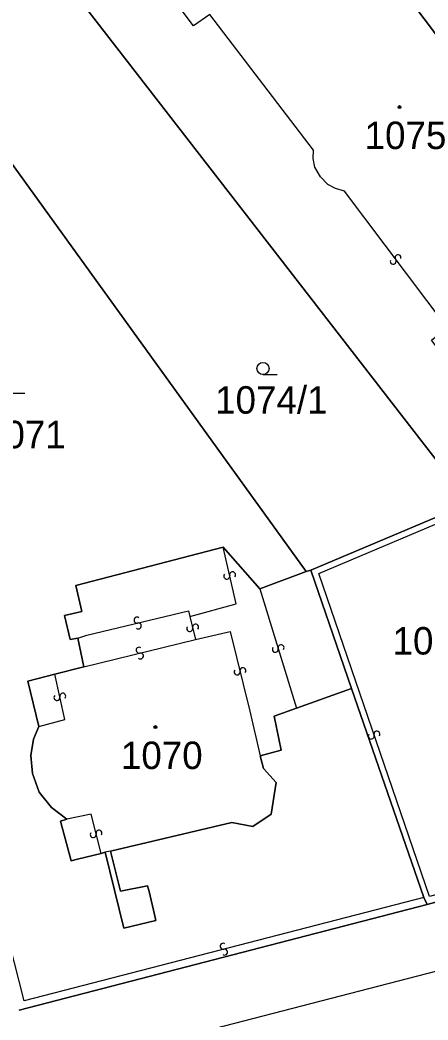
# Model space of a CAD drawing. Extents: x -600309 to -598967, y -1161267 to -1160292.
# Drawn here: x -599674.8 to -599649.6, y -1160583.9 to -1160522 of the extents above; entities that cross this region are included whole.
import ezdxf

# ---------------------------------------------------------------- set-up
doc = ezdxf.new("R2010")
doc.units = 0
for name, color, linetype in [('Level 1', 7, 'Continuous'), ('Level 13', 7, 'Continuous'), ('Level 3', 7, 'Continuous'), ('Level 4', 7, 'Continuous'), ('Level 5', 7, 'Continuous'), ('Level 60', 7, 'Continuous')]:
    doc.layers.add(name, color=color, linetype=linetype)

msp = doc.modelspace()

# ---------------------------------------------------------------- linework, layer by layer
at = {"layer": 'Level 1'}
for points in [[(-599636.14, -1160540.1), (-599635.43, -1160541.15), (-599648.06, -1160550.63), (-599673.97, -1160517.13)], [(-599653.33, -1160517.32), (-599648.96, -1160523.15)], [(-599657.15, -1160556.19), (-599680.09, -1160524.39)], [(-599642.16, -1160549.88), (-599656.87, -1160556.09)], [(-599671.26, -1160560.3), (-599671.74, -1160560.4), (-599672.1, -1160558.9), (-599671.03, -1160558.66), (-599671.39, -1160557.04), (-599662.28, -1160554.68)], [(-599662.28, -1160554.68), (-599660.01, -1160557.26)], [(-599660.01, -1160557.26), (-599657.15, -1160556.19)], [(-599656.87, -1160556.09), (-599657.15, -1160556.19)], [(-599656.87, -1160556.09), (-599654.34, -1160563.43)], [(-599670.89, -1160562.08), (-599671.26, -1160560.3)], [(-599672.69, -1160562.53), (-599670.89, -1160562.08)], [(-599673.69, -1160565.77), (-599674.36, -1160562.97), (-599672.69, -1160562.53)], [(-599654.34, -1160563.43), (-599657.75, -1160564.64)], [(-599654.34, -1160563.43), (-599649.88, -1160576.37)], [(-599657.75, -1160564.64), (-599659.12, -1160565.13), (-599658.69, -1160567.24), (-599659.99, -1160567.59)], [(-599671.94, -1160571.52), (-599672.9, -1160570.8), (-599673.66, -1160569.84), (-599674.07, -1160568.69), (-599674.18, -1160567.58), (-599674.01, -1160566.57), (-599673.69, -1160565.77)], [(-599659.99, -1160567.59), (-599659.78, -1160568.38), (-599659.01, -1160569.25), (-599659.32, -1160571.2), (-599660.45, -1160571.96), (-599661.74, -1160571.72), (-599669.24, -1160573.5)], [(-599669.83, -1160573.64), (-599671.3, -1160573.98), (-599671.68, -1160574.09), (-599672.34, -1160571.64), (-599671.94, -1160571.52)], [(-599635.35, -1160572.89), (-599649.66, -1160576.8)], [(-599669.58, -1160573.55), (-599669.83, -1160573.64)], [(-599669.24, -1160573.5), (-599668.63, -1160575.97), (-599666.97, -1160575.63), (-599666.86, -1160575.98), (-599666.52, -1160577.41), (-599666.45, -1160577.79), (-599668.43, -1160578.25), (-599669.58, -1160573.55)], [(-599649.66, -1160576.8), (-599674.89, -1160583.33)], [(-599649.88, -1160576.37), (-599649.66, -1160576.8)]]:
    msp.add_lwpolyline(points, dxfattribs=at)
at = {"layer": 'Level 13'}
for centre, start, end in [((-599651.472, -1160536.75), 344.08238, 216.67238), ((-599651.768, -1160536.969), 164.29684, 36.39483), ((-599662.06, -1160556.469), 140.24774, 12.34573), ((-599661.7, -1160556.39), 320.03328, 192.62328), ((-599667.612, -1160559.19), 50.95801, 283.05601), ((-599667.528, -1160559.549), 230.74355, 103.33355), ((-599664.349, -1160559.714), 141.38424, 13.97424), ((-599663.991, -1160559.626), 321.5987, 193.69669), ((-599667.482, -1160561.051), 51.21343, 283.31143), ((-599658.703, -1160560.898), 324.39905, 196.49705), ((-599667.397, -1160561.409), 230.99897, 103.58897), ((-599659.056, -1160561.003), 144.1846, 16.7746), ((-599661.419, -1160562.403), 140.94815, 13.53815), ((-599661.06, -1160562.318), 321.1626, 193.2606), ((-599672.56, -1160563.978), 139.81516, 11.91315), ((-599672.2, -1160563.901), 319.6007, 192.1907), ((-599653.125, -1160566.368), 146.2622, 18.36019), ((-599652.776, -1160566.251), 326.04774, 198.63774), ((-599670.319, -1160572.464), 141.68603, 13.78403), ((-599669.961, -1160572.375), 321.47158, 194.06158), ((-599662.285, -1160579.382), 51.65732, 284.24732), ((-599662.195, -1160579.739), 231.87178, 103.96977)]:
    msp.add_arc(centre, 0.184, start, end, dxfattribs=at)
at = {"layer": 'Level 3'}
for points in [[(-599648.62, -1160542.9), (-599649.4, -1160541.85), (-599648.44, -1160541.08), (-599654.79, -1160532.63), (-599655.34, -1160532.48), (-599655.81, -1160532.23), (-599656.27, -1160531.75), (-599656.61, -1160531.16), (-599656.72, -1160530.61), (-599656.7, -1160530.09), (-599663.1, -1160521.69), (-599664.12, -1160522.4), (-599665.07, -1160521.14)], [(-599635.45, -1160572.49), (-599649.53, -1160576.3), (-599656.37, -1160556.31), (-599642.09, -1160550.26)], [(-599664.35, -1160558.96), (-599661.48, -1160558.18), (-599662.28, -1160554.68)], [(-599660.01, -1160557.26), (-599657.75, -1160564.64)], [(-599671.26, -1160560.3), (-599670.72, -1160560.13), (-599664.43, -1160558.61), (-599664.35, -1160558.96)], [(-599664.35, -1160558.96), (-599663.99, -1160560.38)], [(-599663.99, -1160560.38), (-599661.85, -1160559.89), (-599660.64, -1160564.82), (-599659.99, -1160567.59)], [(-599670.89, -1160562.08), (-599663.99, -1160560.38)], [(-599649.88, -1160576.37), (-599674.59, -1160582.76), (-599679.7, -1160562.73), (-599680.13, -1160562.83)], [(-599673.69, -1160565.77), (-599672.07, -1160565.34), (-599672.69, -1160562.53)], [(-599618.91, -1160568.02), (-599618.72, -1160569.14), (-599618.78, -1160570.61), (-599619.08, -1160571.71), (-599619.75, -1160573.01), (-599620.44, -1160573.85), (-599623.03, -1160575.6), (-599638.02, -1160579.52), (-599643.1, -1160579.38), (-599664.61, -1160584.95), (-599669.11, -1160587.47), (-599687.61, -1160592.52), (-599712.84, -1160599.14)], [(-599669.83, -1160573.64), (-599670.45, -1160571.21), (-599671.94, -1160571.52)], [(-599669.24, -1160573.5), (-599669.58, -1160573.55)]]:
    msp.add_lwpolyline(points, dxfattribs=at)
at = {"layer": 'Level 5'}
for p, q in [((-599659.82, -1160543.99), (-599658.945, -1160543.99)), ((-599675.42, -1160545.14), (-599674.545, -1160545.14))]:
    msp.add_line(p, q, dxfattribs=at)
for centre, radius in [((-599651.38, -1160527.43), 0.09), ((-599651.38, -1160527.43), 0.0521), ((-599659.82, -1160543.615), 0.375), ((-599666.47, -1160565.81), 0.09), ((-599666.47, -1160565.81), 0.0521)]:
    msp.add_circle(centre, radius, dxfattribs=at)
at = {"layer": 'Level 60'}
for points in [[(-599673.97, -1160517.13), (-599670.94, -1160513.49), (-599668.23, -1160516.99), (-599658.96, -1160509.97), (-599654.15, -1160516.31), (-599652.9, -1160515.43), (-599652.12, -1160516.46), (-599653.33, -1160517.32), (-599648.96, -1160523.15), (-599648.02, -1160522.77), (-599647.19, -1160522.9), (-599645.36, -1160525.16), (-599645.47, -1160526.26), (-599646, -1160527.07), (-599641.87, -1160532.54), (-599640.63, -1160531.63), (-599639.75, -1160532.87), (-599640.93, -1160533.72), (-599636.14, -1160540.1), (-599635.43, -1160541.15), (-599648.06, -1160550.63)], [(-599656.87, -1160556.09), (-599642.16, -1160549.88), (-599642.09, -1160550.26), (-599639.81, -1160558.86), (-599643.94, -1160560.03), (-599643.43, -1160562.1), (-599648.38, -1160563.5), (-599647.99, -1160565.26), (-599648.06, -1160566.91), (-599647.02, -1160568.25), (-599646.69, -1160569.53), (-599646.34, -1160570.91), (-599645.04, -1160570.55), (-599644.28, -1160572.19), (-599640.48, -1160571.07), (-599640.38, -1160571.38), (-599636.94, -1160570.4), (-599636.99, -1160570.11), (-599636.11, -1160569.91), (-599635.45, -1160572.49), (-599635.35, -1160572.89), (-599649.66, -1160576.8), (-599649.88, -1160576.37), (-599654.34, -1160563.43)], [(-599657.15, -1160556.19), (-599656.87, -1160556.09), (-599654.34, -1160563.43), (-599657.75, -1160564.64), (-599659.12, -1160565.13), (-599658.69, -1160567.24), (-599659.99, -1160567.59), (-599659.78, -1160568.38), (-599659.01, -1160569.25), (-599659.32, -1160571.2), (-599660.45, -1160571.96), (-599661.74, -1160571.72), (-599669.24, -1160573.5), (-599668.63, -1160575.97), (-599666.97, -1160575.63), (-599666.86, -1160575.98), (-599666.52, -1160577.41), (-599666.45, -1160577.79), (-599668.43, -1160578.25), (-599669.58, -1160573.55), (-599669.83, -1160573.64), (-599671.3, -1160573.98), (-599671.68, -1160574.09), (-599672.34, -1160571.64), (-599671.94, -1160571.52), (-599672.9, -1160570.8), (-599673.66, -1160569.84), (-599674.07, -1160568.69), (-599674.18, -1160567.58), (-599674.01, -1160566.57), (-599673.69, -1160565.77), (-599674.36, -1160562.97), (-599672.69, -1160562.53), (-599670.89, -1160562.08), (-599671.26, -1160560.3), (-599671.74, -1160560.4), (-599672.1, -1160558.9), (-599671.03, -1160558.66), (-599671.39, -1160557.04), (-599662.28, -1160554.68), (-599660.01, -1160557.26)]]:
    msp.add_lwpolyline(points, close=True, dxfattribs=at)
for points in [[(-599673.97, -1160517.13), (-599648.06, -1160550.63), (-599635.43, -1160541.15), (-599636.14, -1160540.1), (-599640.93, -1160533.72), (-599639.75, -1160532.87), (-599640.63, -1160531.63), (-599641.87, -1160532.54), (-599646, -1160527.07), (-599645.47, -1160526.26), (-599645.36, -1160525.16), (-599647.19, -1160522.9), (-599648.02, -1160522.77), (-599648.96, -1160523.15), (-599653.33, -1160517.32)], [(-599644.83, -1160517.89), (-599641.26, -1160522.68), (-599638.12, -1160527.17), (-599635.11, -1160531.95), (-599632.09, -1160537.31), (-599630.28, -1160540.89), (-599636.22, -1160543.07), (-599634.7, -1160546.69), (-599642.16, -1160549.88), (-599656.87, -1160556.09), (-599657.15, -1160556.19), (-599680.09, -1160524.39)], [(-599680.09, -1160524.39), (-599657.15, -1160556.19), (-599660.01, -1160557.26), (-599662.28, -1160554.68), (-599671.39, -1160557.04), (-599671.03, -1160558.66), (-599672.1, -1160558.9), (-599671.74, -1160560.4), (-599671.26, -1160560.3), (-599670.89, -1160562.08), (-599672.69, -1160562.53), (-599674.36, -1160562.97), (-599673.69, -1160565.77), (-599674.01, -1160566.57), (-599674.18, -1160567.58), (-599674.07, -1160568.69), (-599673.66, -1160569.84), (-599672.9, -1160570.8), (-599671.94, -1160571.52), (-599672.34, -1160571.64), (-599671.68, -1160574.09), (-599671.3, -1160573.98), (-599669.83, -1160573.64), (-599669.58, -1160573.55), (-599668.43, -1160578.25), (-599666.45, -1160577.79), (-599666.52, -1160577.41), (-599666.86, -1160575.98), (-599666.97, -1160575.63), (-599668.63, -1160575.97), (-599669.24, -1160573.5), (-599661.74, -1160571.72), (-599660.45, -1160571.96), (-599659.32, -1160571.2), (-599659.01, -1160569.25), (-599659.78, -1160568.38), (-599659.99, -1160567.59), (-599658.69, -1160567.24), (-599659.12, -1160565.13), (-599657.75, -1160564.64), (-599654.34, -1160563.43), (-599649.88, -1160576.37), (-599649.66, -1160576.8), (-599674.89, -1160583.33)], [(-599674.89, -1160583.33), (-599649.66, -1160576.8), (-599635.35, -1160572.89), (-599625.74, -1160570.12), (-599622.75, -1160569.33), (-599618.91, -1160568.02), (-599612.9, -1160565.98), (-599607.08, -1160564)]]:
    msp.add_lwpolyline(points, dxfattribs=at)

# ---------------------------------------------------------------- texts
at = {"layer": 'Level 4'}
for s, p in [('1075', (-599653.535, -1160530.03)), ('1074/1', (-599662.781, -1160546.41)), ('1071', (-599677.076, -1160548.55)), ('1069', (-599651.809, -1160561.32)), ('1070', (-599668.607, -1160568.41))]:
    msp.add_text(s, height=1.7, dxfattribs=at).set_placement(p)

doc.saveas('drawing.dxf')
